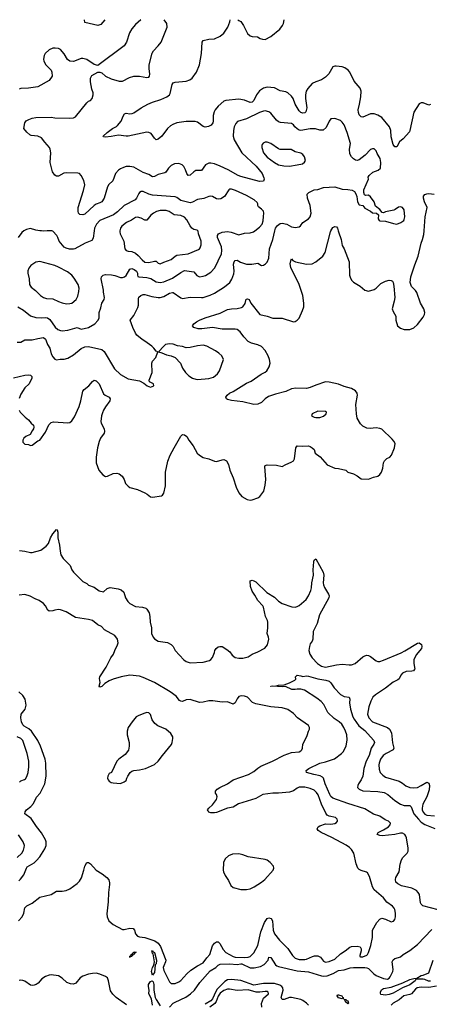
# Model space of a CAD drawing. Header units: inches. Extents: x 1834610 to 2027685, y 642842 to 774116.
# Tile 289 of 632: x 1914837 to 1919196, y 751759 to 762250. Entities that reach past the tile are written whole.
import ezdxf

# ---------------------------------------------------------------- set-up
doc = ezdxf.new("R2010")
doc.units = ezdxf.units.IN
doc.header["$MEASUREMENT"] = 0
doc.layers.add('B9715', color=7, linetype='Continuous')
doc.layers.add('B9716', color=7, linetype='Continuous')

msp = doc.modelspace()

# ---------------------------------------------------------------- linework, layer by layer
at = {"layer": 'B9715', "color": 5}
for points, elevation in [([(1914810, 758815), (1914847, 758813), (1914890, 758839), (1914970, 758838), (1915030, 758855), (1915090, 758865), (1915110, 758848), (1915120, 758830), (1915132, 758790), (1915158, 758750), (1915173, 758690), (1915190, 758658), (1915210, 758634), (1915230, 758627), (1915268, 758632), (1915310, 758632), (1915350, 758643), (1915410, 758680), (1915490, 758748), (1915530, 758765), (1915570, 758767), (1915710, 758735), (1915735, 758715), (1915847, 758530), (1915909, 758469), (1915990, 758425), (1916110, 758404), (1916157, 758377), (1916192, 758350), (1916230, 758335), (1916264, 758350), (1916262, 758370), (1916218, 758390), (1916214, 758410), (1916247, 758490), (1916243, 758590), (1916250, 758611), (1916284, 758650), (1916306, 758710), (1916290, 758718), (1916266, 758750), (1916243, 758770), (1916170, 758826), (1916141, 758841), (1916085, 758890), (1916069, 758910), (1916040, 758970), (1916012, 759050), (1916050, 759098), (1916095, 759185), (1916100, 759210), (1916101, 759279), (1916106, 759294), (1916127, 759313), (1916150, 759322), (1916170, 759322), (1916242, 759302), (1916309, 759291), (1916330, 759292), (1916370, 759301), (1916430, 759337), (1916463, 759343), (1916470, 759342), (1916550, 759288), (1916570, 759280), (1916650, 759293), (1916770, 759289), (1916790, 759292), (1916864, 759316), (1916910, 759338), (1917017, 759403), (1917075, 759450), (1917095, 759485), (1917116, 759544), (1917119, 759570), (1917114, 759646), (1917119, 759670), (1917130, 759686), (1917150, 759688), (1917188, 759668), (1917250, 759646), (1917307, 759647), (1917370, 759655), (1917410, 759633), (1917430, 759636), (1917452, 759648), (1917470, 759665), (1917489, 759710), (1917494, 759810), (1917530, 759910), (1917553, 760000)], 540), ([(1914818, 759190), (1914876, 759156), (1914950, 759094), (1915010, 759076), (1915070, 759073), (1915110, 759077), (1915133, 759073), (1915156, 759056), (1915213, 758973), (1915244, 758950), (1915270, 758937), (1915290, 758934), (1915350, 758943), (1915450, 758972), (1915490, 758953), (1915569, 758970), (1915638, 759010), (1915670, 759045), (1915681, 759070), (1915684, 759110), (1915681, 759130), (1915699, 759181), (1915710, 759230), (1915736, 759270), (1915739, 759290), (1915728, 759348), (1915730, 759370), (1915702, 759490), (1915708, 759512), (1915726, 759530), (1915750, 759535), (1915812, 759532), (1915850, 759524), (1915910, 759502), (1915930, 759502), (1915951, 759509), (1915970, 759523), (1916009, 759591), (1916030, 759598), (1916056, 759590), (1916081, 759570), (1916089, 759550), (1916090, 759527), (1916095, 759515), (1916105, 759510), (1916190, 759505), (1916231, 759491), (1916290, 759458), (1916330, 759451), (1916370, 759457), (1916464, 759496), (1916550, 759556), (1916590, 759579), (1916690, 759565), (1916723, 759523), (1916750, 759512), (1916790, 759517), (1916815, 759525), (1916870, 759560), (1916915, 759605), (1916983, 759757), (1916989, 759790), (1916983, 759830), (1916942, 759930), (1916942, 759950), (1916953, 759967), (1916990, 759987), (1917050, 759994), (1917088, 759988), (1917170, 759957), (1917230, 759976), (1917290, 759979), (1917324, 759990), (1917338, 760000)], 560), ([(1914880, 760000), (1914858, 759982), (1914821, 759930)], 560), ([(1914830, 758090), (1914840, 758070), (1914895, 758015), (1914930, 757988), (1914958, 757950), (1914982, 757930), (1914988, 757910), (1914985, 757890), (1914968, 757870), (1914948, 757832), (1914903, 757810), (1914879, 757790), (1914871, 757770), (1914871, 757750), (1914890, 757728), (1914930, 757723), (1914950, 757713), (1914970, 757716), (1915030, 757763), (1915050, 757771), (1915110, 757856), (1915145, 757935), (1915170, 757959), (1915196, 757964), (1915350, 757955), (1915370, 757960), (1915390, 757976), (1915421, 758019), (1915469, 758130), (1915487, 758190), (1915510, 758291), (1915524, 758310), (1915574, 758350), (1915610, 758396), (1915630, 758408), (1915650, 758402), (1915683, 758370), (1915730, 758263), (1915745, 758250), (1915790, 758230), (1915801, 758210), (1915797, 758190), (1915750, 758127), (1915729, 758090), (1915717, 758063), (1915708, 758030), (1915701, 757970), (1915704, 757950), (1915734, 757890), (1915739, 757861), (1915736, 757844), (1915698, 757790), (1915684, 757756), (1915666, 757690), (1915651, 757590), (1915652, 757530), (1915679, 757450), (1915720, 757400), (1915750, 757383), (1915770, 757387), (1915830, 757416), (1915870, 757417), (1915896, 757410), (1915926, 757386), (1915947, 757350), (1915963, 757310), (1915990, 757280), (1916010, 757267), (1916090, 757243), (1916168, 757208), (1916195, 757195), (1916230, 757166), (1916250, 757164), (1916345, 757176), (1916356, 757184), (1916370, 757207), (1916390, 757282), (1916390, 757430), (1916412, 757548), (1916439, 757610), (1916482, 757690), (1916550, 757811), (1916570, 757831), (1916590, 757827), (1916614, 757810), (1916637, 757770), (1916684, 757710), (1916726, 757630), (1916750, 757610), (1916790, 757587), (1916850, 757570), (1916910, 757545), (1916930, 757542), (1916990, 757562), (1917010, 757564), (1917038, 757550), (1917058, 757510), (1917075, 757450), (1917110, 757370), (1917141, 757270), (1917168, 757208), (1917200, 757170), (1917257, 757137), (1917290, 757132), (1917310, 757134), (1917370, 757154), (1917394, 757170), (1917434, 757226), (1917451, 757290), (1917458, 757350), (1917446, 757490), (1917450, 757501), (1917470, 757506), (1917570, 757502), (1917630, 757491), (1917668, 757512), (1917726, 757534), (1917750, 757551), (1917761, 757570), (1917777, 757690), (1917790, 757711), (1917850, 757706), (1917909, 757709), (1917930, 757701), (1917950, 757690), (1917970, 757670), (1917982, 757630), (1918034, 757594), (1918110, 757508), (1918190, 757472), (1918230, 757469), (1918309, 757449), (1918330, 757430), (1918390, 757413), (1918430, 757390), (1918470, 757358), (1918550, 757355), (1918604, 757376), (1918650, 757385), (1918670, 757403), (1918686, 757430), (1918701, 757470), (1918710, 757530), (1918720, 757550), (1918745, 757575), (1918778, 757590), (1918795, 757610), (1918826, 757690), (1918834, 757734), (1918820, 757760), (1918802, 757782), (1918690, 757887), (1918670, 757896), (1918630, 757903), (1918566, 757894), (1918530, 757898), (1918490, 757918), (1918463, 757943), (1918430, 758006), (1918420, 758050), (1918413, 758150), (1918433, 758250), (1918430, 758270), (1918410, 758294), (1918370, 758320), (1918290, 758343), (1918230, 758368), (1918130, 758388), (1918090, 758390), (1917990, 758356), (1917929, 758330), (1917890, 758320), (1917776, 758324), (1917730, 758318), (1917670, 758288), (1917560, 758260), (1917486, 758234), (1917450, 758210), (1917410, 758170), (1917370, 758153), (1917330, 758151), (1917210, 758180), (1917091, 758191), (1917050, 758204), (1917037, 758210), (1917029, 758230), (1917045, 758250), (1917070, 758270), (1917110, 758287), (1917250, 758376), (1917300, 758400), (1917408, 758472), (1917450, 758493), (1917468, 758510), (1917491, 758550), (1917501, 758590), (1917497, 758630), (1917483, 758670), (1917450, 758724), (1917410, 758767), (1917370, 758787), (1917304, 758804), (1917270, 758821), (1917224, 758870), (1917184, 758924), (1917150, 758949), (1917130, 758953), (1916990, 758954), (1916890, 758970), (1916776, 758956), (1916737, 758957), (1916689, 758970), (1916677, 758990), (1916689, 759010), (1916717, 759030), (1916749, 759050), (1916810, 759075), (1916970, 759124), (1917050, 759161), (1917090, 759169), (1917150, 759172), (1917197, 759183), (1917210, 759191), (1917235, 759225), (1917247, 759273), (1917263, 759277), (1917278, 759270), (1917295, 759230), (1917391, 759110), (1917470, 759093), (1917530, 759071), (1917630, 759070), (1917750, 759030), (1917770, 759035), (1917790, 759048), (1917810, 759071), (1917846, 759150), (1917860, 759190), (1917861, 759230), (1917850, 759310), (1917812, 759430), (1917723, 759610), (1917717, 759650), (1917725, 759695), (1917730, 759702), (1917743, 759683), (1917772, 759672), (1917890, 759647), (1917950, 759649), (1917990, 759669), (1918063, 759730), (1918087, 759770), (1918145, 759990), (1918150, 760000)], 520), ([(1915129, 760000), (1915090, 759998), (1915070, 760000)], 560), ([(1915629, 760000), (1915617, 759923), (1915604, 759896), (1915533, 759870), (1915423, 759810), (1915410, 759806), (1915367, 759807), (1915330, 759815), (1915310, 759828), (1915255, 759890), (1915244, 759930), (1915233, 759950), (1915190, 759997), (1915177, 760000)], 560), ([(1915904, 760000), (1915902, 759990), (1915907, 759970), (1915945, 759890), (1915957, 759810), (1915970, 759791), (1915990, 759784), (1916030, 759779), (1916070, 759763), (1916099, 759739), (1916139, 759690), (1916170, 759668), (1916210, 759663), (1916270, 759677), (1916290, 759676), (1916310, 759657), (1916330, 759650), (1916370, 759668), (1916450, 759695), (1916490, 759731), (1916510, 759742), (1916630, 759754), (1916740, 759800), (1916752, 759808), (1916759, 759821), (1916767, 759850), (1916767, 759890), (1916740, 759970), (1916736, 759996), (1916732, 760000)], 580), ([(1918226, 760000), (1918229, 759989), (1918259, 759910), (1918270, 759845), (1918290, 759810), (1918343, 759670), (1918346, 759530), (1918356, 759496), (1918372, 759472), (1918390, 759454), (1918459, 759410), (1918510, 759367), (1918550, 759359), (1918610, 759377), (1918630, 759388), (1918682, 759438), (1918730, 759466), (1918770, 759475), (1918790, 759471), (1918803, 759463), (1918810, 759450), (1918819, 759410), (1918829, 759290), (1918823, 759250), (1918802, 759170), (1918810, 759141), (1918839, 759090), (1918841, 759050), (1918857, 758990), (1918890, 758962), (1918930, 758950), (1918990, 758950), (1919033, 758967), (1919070, 759002), (1919130, 759081), (1919146, 759110), (1919150, 759130), (1919137, 759170), (1919101, 759230), (1919065, 759345), (1919050, 759365), (1919006, 759406), (1918993, 759450), (1919001, 759510), (1919041, 759639), (1919078, 759730), (1919110, 759870), (1919125, 759910), (1919137, 759963), (1919140, 760000)], 520), ([(1914770, 758433), (1914890, 758462), (1914930, 758467), (1914950, 758462), (1914967, 758450), (1914964, 758430), (1914937, 758370), (1914890, 758328), (1914850, 758262), (1914830, 758213)], 520), ([(1914836, 756596), (1914890, 756588), (1914950, 756572), (1914970, 756572), (1915061, 756599), (1915118, 756642), (1915143, 756670), (1915164, 756730), (1915190, 756772), (1915230, 756818), (1915235, 756815), (1915243, 756790), (1915241, 756730), (1915260, 756650), (1915266, 756586), (1915274, 756550), (1915299, 756510), (1915373, 756433), (1915390, 756389), (1915410, 756362), (1915510, 756264), (1915550, 756243), (1915570, 756225), (1915630, 756203), (1915684, 756164), (1915730, 756155), (1915769, 756191), (1915801, 756199), (1915886, 756186), (1915915, 756175), (1915946, 756150), (1915961, 756090), (1915987, 756050), (1916010, 756030), (1916070, 755997), (1916142, 755990), (1916179, 755979), (1916190, 755970), (1916214, 755930), (1916223, 755890), (1916227, 755830), (1916240, 755770), (1916241, 755710), (1916256, 755670), (1916270, 755652), (1916310, 755629), (1916410, 755613), (1916450, 755592), (1916469, 755570), (1916490, 755530), (1916584, 755430), (1916610, 755410), (1916650, 755398), (1916790, 755404), (1916856, 755424), (1916870, 755433), (1916890, 755455), (1916911, 755509), (1916915, 755530), (1916928, 755550), (1916950, 755569), (1916967, 755573), (1916991, 755571), (1917040, 755540), (1917073, 755513), (1917098, 755478), (1917130, 755453), (1917170, 755447), (1917210, 755449), (1917270, 755461), (1917310, 755490), (1917370, 755514), (1917446, 755554), (1917473, 755590), (1917487, 755650), (1917485, 755670), (1917469, 755710), (1917478, 755770), (1917479, 755830), (1917474, 755850), (1917452, 755890), (1917431, 755990), (1917424, 756004), (1917370, 756063), (1917340, 756120), (1917310, 756162), (1917293, 756210), (1917289, 756271), (1917310, 756277), (1917330, 756272), (1917350, 756260), (1917468, 756148), (1917550, 756097), (1917593, 756053), (1917630, 756029), (1917733, 755993), (1917770, 755992), (1917790, 755998), (1917810, 756009), (1917887, 756073), (1917912, 756110), (1917937, 756170), (1917944, 756196), (1917947, 756250), (1917965, 756330), (1917959, 756390), (1917967, 756473), (1917970, 756491), (1917990, 756507), (1918065, 756365), (1918073, 756330), (1918067, 756250), (1918070, 756230), (1918082, 756202), (1918125, 756130), (1918130, 756110), (1918126, 756090), (1918029, 755909), (1918002, 755818), (1917960, 755730), (1917957, 755650), (1917951, 755630), (1917930, 755601), (1917920, 755570), (1917913, 755530), (1917923, 755490), (1917948, 755450), (1918006, 755390), (1918050, 755361), (1918090, 755353), (1918210, 755377), (1918270, 755384), (1918345, 755375), (1918370, 755377), (1918408, 755392), (1918490, 755460), (1918510, 755473), (1918530, 755478), (1918550, 755476), (1918570, 755464), (1918630, 755419), (1918650, 755412), (1918670, 755413), (1918710, 755425), (1918897, 755503), (1918936, 755524), (1919070, 755608), (1919090, 755610), (1919112, 755592), (1919116, 755570), (1919113, 755550), (1919058, 755482), (1919032, 755430), (1919030, 755390), (1919042, 755330), (1919037, 755323), (1919027, 755313), (1919012, 755310), (1918950, 755305), (1918912, 755288), (1918894, 755266), (1918874, 755226), (1918863, 755217), (1918810, 755191), (1918730, 755126), (1918623, 755057), (1918597, 755030), (1918575, 754990), (1918553, 754930), (1918540, 754850), (1918552, 754810), (1918590, 754769), (1918750, 754707), (1918772, 754690), (1918795, 754650), (1918806, 754546), (1918820, 754490), (1918811, 754469), (1918736, 754430), (1918707, 754410), (1918677, 754370), (1918662, 754330), (1918660, 754310), (1918663, 754263), (1918674, 754230), (1918700, 754200), (1918730, 754178), (1918876, 754136), (1918910, 754116), (1918946, 754086), (1918990, 754069), (1919030, 754064), (1919070, 754070), (1919111, 754089), (1919170, 754125), (1919190, 754115), (1919199, 754090), (1919196, 754044), (1919171, 753970), (1919127, 753890), (1919119, 753850), (1919122, 753830), (1919130, 753805), (1919150, 753784), (1919170, 753776), (1919250, 753766)], 480), ([(1914825, 752650), (1914862, 752690), (1914882, 752730), (1914890, 752787), (1914911, 752809), (1914970, 752837), (1915050, 752900), (1915170, 752928), (1915230, 752963), (1915290, 752964), (1915330, 752971), (1915370, 752990), (1915450, 753046), (1915474, 753070), (1915493, 753107), (1915521, 753190), (1915530, 753231), (1915550, 753271), (1915570, 753271), (1915590, 753256), (1915649, 753189), (1915714, 753150), (1915764, 753110), (1915785, 753085), (1915794, 753054), (1915794, 753034), (1915781, 752950), (1915779, 752850), (1915764, 752724), (1915768, 752690), (1915786, 752650), (1915830, 752609), (1915930, 752556), (1915950, 752555), (1916010, 752569), (1916045, 752565), (1916058, 752550), (1916068, 752510), (1916090, 752484), (1916110, 752477), (1916170, 752471), (1916276, 752436), (1916312, 752412), (1916335, 752375), (1916391, 752230), (1916390, 752210), (1916370, 752170), (1916365, 752150), (1916370, 752119), (1916430, 751999), (1916450, 751980), (1916459, 751979), (1916490, 751980), (1916530, 751997), (1916550, 752014), (1916615, 752085), (1916658, 752122), (1916730, 752169), (1916790, 752200), (1916827, 752253), (1916861, 752290), (1916890, 752381), (1916910, 752411), (1916930, 752424), (1916950, 752423), (1916967, 752407), (1917003, 752343), (1917030, 752311), (1917107, 752267), (1917130, 752260), (1917230, 752259), (1917270, 752262), (1917291, 752270), (1917330, 752307), (1917370, 752387), (1917402, 752530), (1917441, 752630), (1917470, 752672), (1917490, 752680), (1917514, 752674), (1917526, 752650), (1917536, 752550), (1917550, 752510), (1917603, 752443), (1917690, 752353), (1917740, 752280), (1917770, 752250), (1917810, 752236), (1917870, 752237), (1917890, 752241), (1917953, 752270), (1917975, 752275), (1918010, 752274), (1918040, 752260), (1918070, 752218), (1918090, 752208), (1918130, 752214), (1918190, 752240), (1918250, 752296), (1918302, 752330), (1918350, 752369), (1918370, 752376), (1918430, 752378), (1918459, 752370), (1918471, 752350), (1918470, 752330), (1918458, 752278), (1918458, 752270), (1918464, 752264), (1918490, 752266), (1918530, 752282), (1918540, 752290), (1918550, 752310), (1918575, 752385), (1918592, 752470), (1918592, 752550), (1918638, 752630), (1918670, 752667), (1918690, 752677), (1918730, 752667), (1918790, 752638), (1918815, 752645), (1918830, 752662), (1918837, 752690), (1918838, 752730), (1918830, 752768), (1918822, 752782), (1918804, 752804), (1918746, 752846), (1918710, 752892), (1918610, 752978), (1918590, 753010), (1918560, 753120), (1918539, 753159), (1918527, 753167), (1918470, 753183), (1918450, 753194), (1918436, 753210), (1918417, 753257), (1918392, 753370), (1918369, 753410), (1918348, 753430), (1918310, 753456), (1918158, 753538), (1918044, 753590), (1918013, 753610), (1918004, 753630), (1918015, 753650), (1918030, 753661), (1918090, 753683), (1918150, 753679), (1918190, 753686), (1918210, 753696), (1918219, 753710), (1918219, 753719), (1918217, 753730), (1918199, 753750), (1918130, 753763), (1918110, 753776), (1918094, 753794), (1918049, 753890), (1918015, 753990), (1917997, 754017), (1917970, 754041), (1917930, 754058), (1917871, 754071), (1917810, 754071), (1917790, 754063), (1917750, 754032), (1917710, 754019), (1917591, 754009), (1917530, 754009), (1917426, 753994), (1917350, 753953), (1917166, 753894), (1917110, 753858), (1917050, 753848), (1916930, 753803), (1916910, 753798), (1916870, 753800), (1916848, 753808), (1916841, 753821), (1916837, 753830), (1916849, 753850), (1916890, 753884), (1916930, 753941), (1916939, 753970), (1916933, 753993), (1916921, 754010), (1916921, 754030), (1916939, 754050), (1916967, 754070), (1917050, 754110), (1917110, 754150), (1917272, 754208), (1917330, 754240), (1917370, 754275), (1917404, 754296), (1917527, 754350), (1917650, 754412), (1917730, 754441), (1917810, 754448), (1917830, 754460), (1917838, 754470), (1917845, 754490), (1917850, 754531), (1917872, 754570), (1917896, 754624), (1917909, 754671), (1917922, 754690), (1917921, 754710), (1917909, 754730), (1917793, 754810), (1917750, 754859), (1917690, 754902), (1917630, 754919), (1917510, 754930), (1917350, 754959), (1917315, 754975), (1917260, 755030), (1917230, 755044), (1917193, 755047), (1917170, 755040), (1917150, 755015), (1917130, 754970), (1917110, 754958), (1917050, 754981), (1916990, 754977), (1916893, 754993), (1916850, 754993), (1916790, 754979), (1916750, 754976), (1916650, 755007), (1916610, 755003), (1916570, 754986), (1916550, 754988), (1916537, 754997), (1916503, 755043), (1916437, 755090), (1916270, 755187), (1916150, 755242), (1916110, 755256), (1916010, 755267), (1915916, 755250), (1915830, 755223), (1915790, 755206), (1915744, 755176), (1915710, 755144), (1915690, 755139), (1915684, 755150), (1915692, 755188), (1915687, 755230), (1915691, 755250), (1915758, 755350), (1915808, 755450), (1915836, 755490), (1915850, 755530), (1915878, 755590), (1915883, 755610), (1915878, 755650), (1915850, 755689), (1915739, 755750), (1915706, 755786), (1915670, 755802), (1915610, 755847), (1915570, 755858), (1915430, 755881), (1915330, 755941), (1915270, 755964), (1915250, 755967), (1915210, 755959), (1915190, 755950), (1915150, 755947), (1915137, 755957), (1915110, 756004), (1915089, 756030), (1915043, 756063), (1915000, 756080), (1914949, 756109), (1914890, 756125), (1914830, 756119)], 480), ([(1919290, 752765), (1919129, 752809), (1919110, 752825), (1919102, 752842), (1919091, 752930), (1919079, 752950), (1919059, 752970), (1919010, 752996), (1918901, 753021), (1918861, 753041), (1918841, 753061), (1918835, 753090), (1918839, 753110), (1918875, 753170), (1918887, 753253), (1918900, 753300), (1918915, 753325), (1918959, 753370), (1918970, 753390), (1918970, 753422), (1918952, 753532), (1918948, 753550), (1918935, 753570), (1918910, 753583), (1918890, 753582), (1918830, 753570), (1918695, 753555), (1918670, 753558), (1918641, 753570), (1918653, 753590), (1918710, 753618), (1918761, 753650), (1918780, 753670), (1918783, 753690), (1918777, 753697), (1918763, 753710), (1918726, 753726), (1918670, 753762), (1918604, 753784), (1918510, 753841), (1918330, 753897), (1918170, 753957), (1918150, 753974), (1918136, 753996), (1918087, 754110), (1918070, 754168), (1918060, 754181), (1918035, 754195), (1917966, 754206), (1917889, 754230), (1917887, 754250), (1917913, 754270), (1918030, 754328), (1918090, 754341), (1918186, 754374), (1918262, 754430), (1918281, 754450), (1918310, 754510), (1918323, 754577), (1918318, 754630), (1918306, 754670), (1918288, 754710), (1918265, 754745), (1918237, 754770), (1918185, 754805), (1918117, 754870), (1918072, 754952), (1918045, 754985), (1918001, 755021), (1917867, 755107), (1917830, 755118), (1917790, 755118), (1917770, 755112), (1917734, 755114), (1917665, 755145), (1917630, 755141), (1917532, 755148), (1917510, 755146), (1917508, 755150), (1917566, 755154), (1917590, 755161), (1917650, 755162), (1917710, 755184), (1917766, 755214), (1917775, 755225), (1917773, 755250), (1917790, 755265), (1917830, 755260), (1917850, 755251), (1917890, 755258), (1917910, 755257), (1918010, 755227), (1918094, 755214), (1918130, 755203), (1918150, 755183), (1918182, 755130), (1918250, 755059), (1918290, 755039), (1918345, 755030), (1918350, 755010), (1918347, 754970), (1918356, 754904), (1918383, 754823), (1918396, 754796), (1918447, 754727), (1918510, 754675), (1918572, 754610), (1918606, 754570), (1918612, 754550), (1918605, 754530), (1918579, 754490), (1918556, 754410), (1918525, 754350), (1918501, 754270), (1918488, 754190), (1918470, 754150), (1918443, 754110), (1918434, 754090), (1918433, 754070), (1918449, 754050), (1918490, 754035), (1918650, 754026), (1918715, 754015), (1918756, 753996), (1918830, 753930), (1918890, 753892), (1918930, 753876), (1918990, 753877), (1919002, 753862), (1919032, 753790), (1919080, 753730), (1919110, 753700), (1919150, 753676), (1919254, 753634)], 460), ([(1914826, 753074), (1914846, 753094), (1914880, 753140), (1914908, 753210), (1914917, 753223), (1914990, 753267), (1915017, 753290), (1915051, 753330), (1915105, 753415), (1915118, 753450), (1915118, 753490), (1915111, 753511), (1915070, 753585), (1915014, 753654), (1914959, 753739), (1914890, 753790), (1914894, 753810), (1914909, 753831), (1914954, 753866), (1914982, 753898), (1915015, 753965), (1915053, 754010), (1915103, 754110), (1915117, 754190), (1915114, 754330), (1915109, 754370), (1915057, 754510), (1915028, 754570), (1914961, 754670), (1914935, 754695), (1914883, 754723), (1914870, 754737), (1914855, 754770), (1914847, 754813), (1914851, 754849), (1914896, 754904), (1914907, 754947), (1914896, 755010), (1914871, 755051), (1914828, 755088)], 520), ([(1914835, 754125), (1914850, 754140), (1914886, 754154), (1914897, 754163), (1914912, 754188), (1914928, 754230), (1914935, 754290), (1914933, 754350), (1914916, 754430), (1914871, 754570), (1914850, 754592), (1914808, 754608)], 540), ([(1914810, 753324), (1914860, 753370), (1914878, 753402), (1914885, 753430), (1914886, 753450), (1914873, 753490), (1914824, 753564)], 540), ([(1916431, 751729), (1916470, 751770), (1916490, 751783), (1916606, 751834), (1916656, 751870), (1916698, 751910), (1916753, 751990), (1916865, 752115), (1916923, 752150), (1916950, 752175), (1916970, 752186), (1917070, 752191), (1917150, 752182), (1917190, 752191), (1917202, 752190), (1917290, 752149), (1917334, 752146), (1917399, 752161), (1917438, 752182), (1917480, 752230), (1917490, 752261), (1917510, 752259), (1917561, 752181), (1917572, 752170), (1917590, 752162), (1917790, 752116), (1917910, 752106), (1918050, 752062), (1918070, 752060), (1918110, 752064), (1918172, 752088), (1918230, 752118), (1918290, 752125), (1918354, 752146), (1918390, 752151), (1918510, 752150), (1918530, 752149), (1918550, 752140), (1918605, 752085), (1918630, 752067), (1918710, 752035), (1918750, 752028), (1918770, 752038), (1918781, 752050), (1918808, 752110), (1918810, 752130), (1918802, 752210), (1918810, 752234), (1918830, 752246), (1918870, 752256), (1918890, 752266), (1918919, 752290), (1918990, 752334), (1919070, 752398), (1919223, 752557)], 460), ([(1919210, 752004), (1919187, 752007), (1919150, 752023), (1919130, 752026), (1919054, 752026), (1919047, 752010), (1918990, 751968), (1918910, 751933), (1918810, 751876), (1918770, 751862), (1918730, 751856), (1918682, 751862), (1918676, 751876), (1918676, 751890), (1918688, 751912), (1918710, 751927), (1918790, 751940), (1918913, 751987), (1918990, 752024), (1919030, 752034), (1919064, 752036), (1919110, 752066), (1919130, 752068), (1919190, 752096), (1919238, 752230)], 440), ([(1915973, 751753), (1915863, 751830), (1915827, 751867), (1915804, 751904), (1915783, 752010), (1915770, 752040), (1915750, 752056), (1915690, 752081), (1915650, 752090), (1915610, 752087), (1915570, 752080), (1915510, 752060), (1915479, 752041), (1915435, 751985), (1915410, 751972), (1915376, 751976), (1915338, 751990), (1915290, 752039), (1915250, 752063), (1915170, 752073), (1915150, 752071), (1915110, 752056), (1915071, 752030), (1915034, 751986), (1915012, 751970), (1914990, 751962), (1914970, 751958), (1914950, 751962), (1914890, 752004), (1914870, 752012), (1914850, 752015), (1914830, 752011)], 480), ([(1916251, 751751), (1916239, 751819), (1916211, 751870), (1916214, 751910), (1916206, 751950), (1916208, 751970), (1916230, 752002), (1916248, 752008), (1916257, 751997), (1916266, 751970), (1916263, 751910), (1916280, 751830), (1916289, 751810), (1916330, 751742)], 460), ([(1917909, 751750), (1917890, 751771), (1917850, 751800), (1917830, 751810), (1917730, 751833), (1917710, 751832), (1917650, 751812), (1917630, 751812), (1917620, 751830), (1917641, 751910), (1917636, 751936), (1917628, 751950), (1917604, 751964), (1917550, 751979), (1917430, 751981), (1917330, 751963), (1917190, 752011), (1917090, 752022), (1917050, 752020), (1917019, 752001), (1916940, 751920), (1916924, 751896), (1916890, 751816), (1916870, 751795), (1916810, 751759)], 460), ([(1917414, 751730), (1917411, 751769), (1917430, 751823), (1917484, 751870), (1917482, 751890), (1917470, 751896), (1917450, 751897), (1917393, 751887), (1917352, 751888), (1917270, 751912), (1917150, 751907), (1917070, 751922), (1917050, 751921), (1917010, 751907), (1916970, 751878), (1916950, 751844), (1916929, 751790), (1916912, 751768), (1916861, 751730)], 480), ([(1919273, 751953), (1919190, 751939), (1919110, 751942), (1919067, 751933), (1919050, 751920), (1919008, 751872), (1918990, 751862), (1918924, 751850), (1918874, 751806), (1918813, 751770), (1918790, 751750)], 460)]:
    msp.add_lwpolyline(points, dxfattribs=dict(at, elevation=elevation))
for points, elevation in [([(1915050, 759673), (1915010, 759667), (1914955, 759630), (1914935, 759604), (1914924, 759576), (1914922, 759550), (1914938, 759490), (1914942, 759430), (1914950, 759410), (1914960, 759400), (1915006, 759366), (1915059, 759310), (1915090, 759289), (1915121, 759281), (1915190, 759276), (1915250, 759246), (1915290, 759232), (1915336, 759224), (1915370, 759226), (1915390, 759231), (1915437, 759270), (1915456, 759304), (1915467, 759353), (1915468, 759390), (1915458, 759430), (1915418, 759498), (1915390, 759530), (1915344, 759564), (1915250, 759614), (1915210, 759630)], 580), ([(1916430, 758798), (1916390, 758789), (1916370, 758773), (1916314, 758710), (1916350, 758701), (1916398, 758678), (1916450, 758667), (1916490, 758650), (1916547, 758590), (1916570, 758538), (1916603, 758490), (1916637, 758457), (1916675, 758430), (1916710, 758419), (1916730, 758418), (1916850, 758427), (1916898, 758442), (1916943, 758477), (1916965, 758510), (1917007, 758630), (1916987, 758670), (1916957, 758697), (1916921, 758721), (1916827, 758770), (1916790, 758781), (1916730, 758777), (1916650, 758759), (1916610, 758754), (1916570, 758767), (1916515, 758775), (1916470, 758794)], 540), ([(1918010, 758079), (1917951, 758050), (1917941, 758030), (1917970, 758014), (1917990, 758011), (1918030, 758011), (1918070, 758026), (1918098, 758050), (1918102, 758070), (1918090, 758077)], 540), ([(1916190, 754867), (1916170, 754860), (1916104, 754836), (1916078, 754822), (1916032, 754770), (1915990, 754710), (1915980, 754670), (1915982, 754630), (1916001, 754550), (1916002, 754510), (1915993, 754467), (1915959, 754421), (1915891, 754370), (1915870, 754348), (1915812, 754230), (1915790, 754218), (1915774, 754190), (1915772, 754170), (1915779, 754150), (1915790, 754136), (1915810, 754124), (1915830, 754118), (1915910, 754113), (1915950, 754128), (1915970, 754142), (1915976, 754170), (1915986, 754190), (1916011, 754229), (1916030, 754243), (1916050, 754250), (1916110, 754256), (1916177, 754270), (1916270, 754316), (1916310, 754348), (1916355, 754410), (1916452, 754528), (1916461, 754550), (1916467, 754590), (1916465, 754610), (1916446, 754646), (1916393, 754690), (1916308, 754728), (1916275, 754750), (1916248, 754790), (1916228, 754848), (1916210, 754866)], 520), ([(1917170, 753361), (1917101, 753359), (1917058, 753342), (1917023, 753310), (1917007, 753270), (1917003, 753190), (1917006, 753170), (1917023, 753130), (1917059, 753079), (1917084, 753024), (1917110, 753004), (1917190, 752984), (1917250, 752982), (1917290, 752989), (1917332, 753010), (1917410, 753061), (1917445, 753090), (1917535, 753190), (1917541, 753210), (1917539, 753230), (1917501, 753270), (1917470, 753294), (1917450, 753303), (1917270, 753330), (1917210, 753352)], 520), ([(1916010, 752258), (1916010, 752272), (1916016, 752276), (1916028, 752272), (1916022, 752282), (1916024, 752290), (1916040, 752300), (1916050, 752314), (1916065, 752315), (1916070, 752321), (1916074, 752310), (1916059, 752301), (1916050, 752286), (1916037, 752283), (1916030, 752270), (1916012, 752268)], 460), ([(1916250, 752069), (1916238, 752110), (1916250, 752150), (1916265, 752175), (1916270, 752210), (1916257, 752297), (1916250, 752301), (1916245, 752315), (1916244, 752330), (1916250, 752333), (1916257, 752317), (1916270, 752312), (1916294, 752230), (1916290, 752189), (1916280, 752180), (1916270, 752098)], 460), ([(1918270, 751819), (1918229, 751829), (1918215, 751850), (1918220, 751860), (1918230, 751861), (1918266, 751850), (1918274, 751834), (1918281, 751830), (1918279, 751821)], 440), ([(1918330, 751764), (1918305, 751785), (1918301, 751799), (1918306, 751806), (1918294, 751806), (1918286, 751814), (1918309, 751811), (1918319, 751799), (1918330, 751796), (1918336, 751770)], 440)]:
    msp.add_lwpolyline(points, close=True, dxfattribs=dict(at, elevation=elevation))
at = {"layer": 'B9716', "color": 5}
for points, elevation in [([(1916126, 762250), (1916070, 762199), (1916030, 762153), (1916004, 762110), (1915975, 762010), (1915948, 761972), (1915670, 761761), (1915630, 761773), (1915550, 761825), (1915510, 761836), (1915490, 761836), (1915410, 761804), (1915370, 761807), (1915346, 761826), (1915310, 761885), (1915270, 761932), (1915250, 761942), (1915213, 761947), (1915190, 761946), (1915151, 761930), (1915107, 761890), (1915096, 761870), (1915091, 761830), (1915095, 761810), (1915115, 761770), (1915170, 761711), (1915179, 761690), (1915183, 761650), (1915150, 761604), (1915030, 761535), (1914930, 761520), (1914850, 761516), (1914831, 761510)], 540), ([(1917553, 760000), (1917560, 760030), (1917581, 760059), (1917610, 760078), (1917630, 760081), (1917681, 760070), (1917730, 760044), (1917750, 760040), (1917770, 760037), (1917810, 760044), (1917825, 760055), (1917850, 760091), (1917911, 760129), (1917927, 760150), (1917939, 760190), (1917930, 760270), (1917900, 760350), (1917896, 760390), (1917913, 760410), (1917970, 760437), (1918010, 760442), (1918070, 760461), (1918190, 760470), (1918270, 760443), (1918330, 760442), (1918375, 760435), (1918399, 760419), (1918415, 760395), (1918426, 760366), (1918433, 760310), (1918450, 760279), (1918490, 760271), (1918510, 760241), (1918571, 760211), (1918590, 760192), (1918634, 760190), (1918654, 760170), (1918652, 760130), (1918662, 760110), (1918670, 760106), (1918730, 760105), (1918817, 760077), (1918850, 760073), (1918894, 760090), (1918924, 760110), (1918930, 760122), (1918936, 760150), (1918930, 760226), (1918910, 760249), (1918890, 760255), (1918870, 760253), (1918833, 760227), (1918819, 760221), (1918730, 760204), (1918710, 760194), (1918696, 760196), (1918670, 760228), (1918625, 760265), (1918609, 760310), (1918570, 760364), (1918550, 760379), (1918516, 760376), (1918505, 760385), (1918499, 760410), (1918501, 760439), (1918549, 760550), (1918547, 760573), (1918557, 760590), (1918595, 760625), (1918653, 760647), (1918678, 760670), (1918682, 760730), (1918675, 760770), (1918643, 760823), (1918630, 760853), (1918610, 760875), (1918590, 760876), (1918570, 760866), (1918513, 760807), (1918450, 760757), (1918430, 760750), (1918410, 760754), (1918390, 760767), (1918367, 760790), (1918350, 760822), (1918347, 760870), (1918359, 760930), (1918323, 761050), (1918290, 761130), (1918270, 761159), (1918250, 761178), (1918190, 761197), (1918150, 761193), (1918132, 761168), (1918100, 761100), (1918065, 761075), (1918030, 761072), (1917986, 761086), (1917930, 761089), (1917830, 761071), (1917810, 761074), (1917790, 761086), (1917764, 761110), (1917750, 761130), (1917730, 761144), (1917614, 761154), (1917590, 761163), (1917570, 761180), (1917510, 761254), (1917489, 761269), (1917450, 761278), (1917430, 761276), (1917390, 761261), (1917250, 761193), (1917154, 761166), (1917136, 761144), (1917120, 761110), (1917112, 761070), (1917108, 761010), (1917120, 760970), (1917202, 760830), (1917352, 760690), (1917418, 760610), (1917436, 760564), (1917438, 760550), (1917430, 760530), (1917390, 760525), (1917190, 760579), (1917162, 760590), (1917054, 760650), (1916972, 760690), (1916910, 760713), (1916870, 760722), (1916850, 760721), (1916816, 760704), (1916770, 760644), (1916710, 760642), (1916689, 760631), (1916650, 760594), (1916630, 760592), (1916616, 760610), (1916603, 760650), (1916585, 760685), (1916565, 760705), (1916530, 760719), (1916485, 760715), (1916450, 760697), (1916419, 760670), (1916393, 760627), (1916383, 760617), (1916310, 760601), (1916270, 760580), (1916250, 760577), (1916210, 760600), (1916150, 760621), (1916050, 760679), (1916010, 760687), (1915970, 760685), (1915943, 760677), (1915910, 760660), (1915890, 760646), (1915855, 760610), (1915828, 760532), (1915786, 760494), (1915770, 760470), (1915735, 760350), (1915710, 760310), (1915690, 760298), (1915650, 760284), (1915630, 760270), (1915530, 760179), (1915510, 760170), (1915475, 760174), (1915463, 760190), (1915458, 760210), (1915459, 760250), (1915515, 760430), (1915529, 760490), (1915519, 760538), (1915491, 760591), (1915473, 760610), (1915455, 760615), (1915330, 760619), (1915306, 760614), (1915250, 760584), (1915230, 760584), (1915210, 760594), (1915186, 760630), (1915160, 760730), (1915167, 760830), (1915161, 760870), (1915153, 760890), (1915104, 760944), (1915069, 760990), (1915030, 761010), (1914958, 761018), (1914945, 761025), (1914913, 761053), (1914881, 761090), (1914890, 761150), (1914906, 761174), (1914933, 761187), (1914970, 761201), (1915010, 761209), (1915170, 761213), (1915210, 761206), (1915370, 761200), (1915410, 761205), (1915430, 761216), (1915550, 761365), (1915570, 761383), (1915590, 761391), (1915609, 761410), (1915618, 761450), (1915617, 761470), (1915604, 761510), (1915590, 761590), (1915591, 761629), (1915606, 761654), (1915670, 761691), (1915690, 761691), (1915710, 761683), (1915751, 761650), (1915810, 761621), (1915896, 761596), (1915930, 761597), (1916006, 761634), (1916050, 761647), (1916110, 761650), (1916190, 761636), (1916210, 761639), (1916218, 761650), (1916222, 761670), (1916213, 761730), (1916215, 761770), (1916245, 761895), (1916260, 761920), (1916310, 761971), (1916341, 762010), (1916407, 762170), (1916402, 762210), (1916375, 762250)], 540), ([(1915743, 762250), (1915700, 762200), (1915670, 762188), (1915530, 762222), (1915525, 762250), (1915525, 762250)], 520), ([(1919210, 761347), (1919190, 761341), (1919130, 761364), (1919110, 761363), (1919090, 761353), (1919030, 761264), (1918990, 761070), (1918984, 761056), (1918918, 760982), (1918878, 760950), (1918850, 760896), (1918830, 760894), (1918810, 760919), (1918790, 761002), (1918786, 761070), (1918773, 761110), (1918690, 761208), (1918650, 761234), (1918610, 761248), (1918570, 761248), (1918490, 761213), (1918470, 761216), (1918450, 761237), (1918441, 761261), (1918438, 761290), (1918455, 761350), (1918466, 761430), (1918471, 761490), (1918462, 761522), (1918397, 761597), (1918351, 761691), (1918333, 761713), (1918297, 761737), (1918270, 761748), (1918204, 761756), (1918190, 761756), (1918170, 761748), (1918127, 761673), (1918090, 761637), (1918050, 761611), (1917990, 761590), (1917950, 761570), (1917902, 761518), (1917887, 761490), (1917879, 761450), (1917878, 761410), (1917892, 761310), (1917881, 761270), (1917870, 761258), (1917850, 761255), (1917830, 761263), (1917810, 761281), (1917767, 761350), (1917748, 761410), (1917730, 761435), (1917690, 761472), (1917670, 761482), (1917610, 761491), (1917550, 761523), (1917470, 761533), (1917430, 761521), (1917390, 761491), (1917358, 761450), (1917330, 761390), (1917310, 761372), (1917289, 761369), (1917230, 761394), (1917170, 761403), (1917030, 761391), (1917010, 761382), (1916950, 761330), (1916917, 761290), (1916906, 761270), (1916895, 761230), (1916897, 761170), (1916893, 761150), (1916874, 761126), (1916847, 761113), (1916810, 761107), (1916790, 761111), (1916730, 761159), (1916706, 761166), (1916610, 761167), (1916510, 761150), (1916466, 761134), (1916441, 761119), (1916410, 761090), (1916350, 761010), (1916310, 760977), (1916290, 760969), (1916270, 760989), (1916237, 761037), (1916210, 761050), (1916190, 761053), (1915990, 761011), (1915970, 761010), (1915890, 761021), (1915810, 761007), (1915750, 760999), (1915730, 761002), (1915725, 761010), (1915767, 761050), (1915826, 761090), (1915868, 761112), (1915878, 761122), (1915916, 761170), (1915937, 761223), (1915952, 761248), (1915970, 761255), (1916009, 761249), (1916033, 761250), (1916050, 761257), (1916128, 761312), (1916201, 761350), (1916250, 761371), (1916340, 761400), (1916402, 761430), (1916430, 761450), (1916437, 761463), (1916461, 761559), (1916470, 761576), (1916490, 761585), (1916610, 761595), (1916649, 761611), (1916672, 761628), (1916719, 761690), (1916752, 761770), (1916772, 761890), (1916780, 762010), (1916789, 762030), (1916850, 762042), (1916910, 762045), (1916970, 762075), (1917010, 762108), (1917051, 762169), (1917074, 762226), (1917076, 762249)], 520), ([(1917160, 762249), (1917170, 762241), (1917191, 762230), (1917220, 762190), (1917263, 762103), (1917290, 762079), (1917310, 762071), (1917368, 762068), (1917396, 762050), (1917422, 762042), (1917450, 762040), (1917510, 762070), (1917604, 762150), (1917635, 762190), (1917644, 762210), (1917652, 762249)], 520), ([(1917338, 760000), (1917390, 760038), (1917416, 760070), (1917428, 760108), (1917433, 760153), (1917435, 760190), (1917430, 760210), (1917412, 760232), (1917377, 760257), (1917370, 760270), (1917370, 760290), (1917364, 760304), (1917333, 760330), (1917250, 760376), (1917134, 760430), (1917090, 760444), (1917070, 760444), (1917062, 760438), (1917015, 760365), (1916978, 760342), (1916950, 760338), (1916930, 760343), (1916890, 760365), (1916870, 760371), (1916850, 760368), (1916796, 760344), (1916730, 760335), (1916675, 760305), (1916650, 760300), (1916550, 760323), (1916510, 760356), (1916490, 760363), (1916250, 760382), (1916210, 760391), (1916150, 760418), (1916130, 760420), (1916113, 760410), (1916103, 760397), (1916081, 760350), (1916065, 760330), (1915950, 760270), (1915878, 760202), (1915834, 760170), (1915688, 760110), (1915653, 760070), (1915633, 760030), (1915629, 760000)], 560), ([(1919140, 760000), (1919152, 760150), (1919173, 760250), (1919145, 760310), (1919135, 760350), (1919136, 760370), (1919150, 760387), (1919170, 760396), (1919190, 760398), (1919248, 760392)], 520), ([(1916732, 760000), (1916726, 760006), (1916690, 760016), (1916669, 760029), (1916650, 760054), (1916617, 760117), (1916590, 760148), (1916550, 760165), (1916481, 760170), (1916426, 760206), (1916396, 760216), (1916330, 760218), (1916293, 760207), (1916262, 760190), (1916234, 760166), (1916190, 760116), (1916170, 760115), (1916130, 760136), (1916090, 760148), (1916070, 760142), (1916027, 760113), (1915974, 760090), (1915925, 760050), (1915910, 760030), (1915904, 760000)], 580), ([(1915070, 760000), (1915050, 760002), (1915010, 760008), (1914950, 760026), (1914910, 760016), (1914880, 760000)], 560), ([(1915177, 760000), (1915170, 760002), (1915129, 760000)], 560), ([(1918150, 760000), (1918170, 760037), (1918190, 760048), (1918210, 760042), (1918218, 760030), (1918226, 760000)], 520)]:
    msp.add_lwpolyline(points, dxfattribs=dict(at, elevation=elevation))
at = {"layer": 'B9716', "color": 5, "elevation": 560}
msp.add_lwpolyline([(1917450, 760944), (1917427, 760933), (1917418, 760922), (1917413, 760910), (1917415, 760890), (1917430, 760830), (1917470, 760786), (1917550, 760727), (1917590, 760705), (1917648, 760692), (1917710, 760690), (1917790, 760705), (1917845, 760715), (1917869, 760731), (1917877, 760750), (1917869, 760790), (1917850, 760814), (1917830, 760829), (1917770, 760844), (1917727, 760867), (1917610, 760866), (1917590, 760874), (1917510, 760930), (1917470, 760944)], close=True, dxfattribs=at)

doc.saveas('drawing.dxf')
